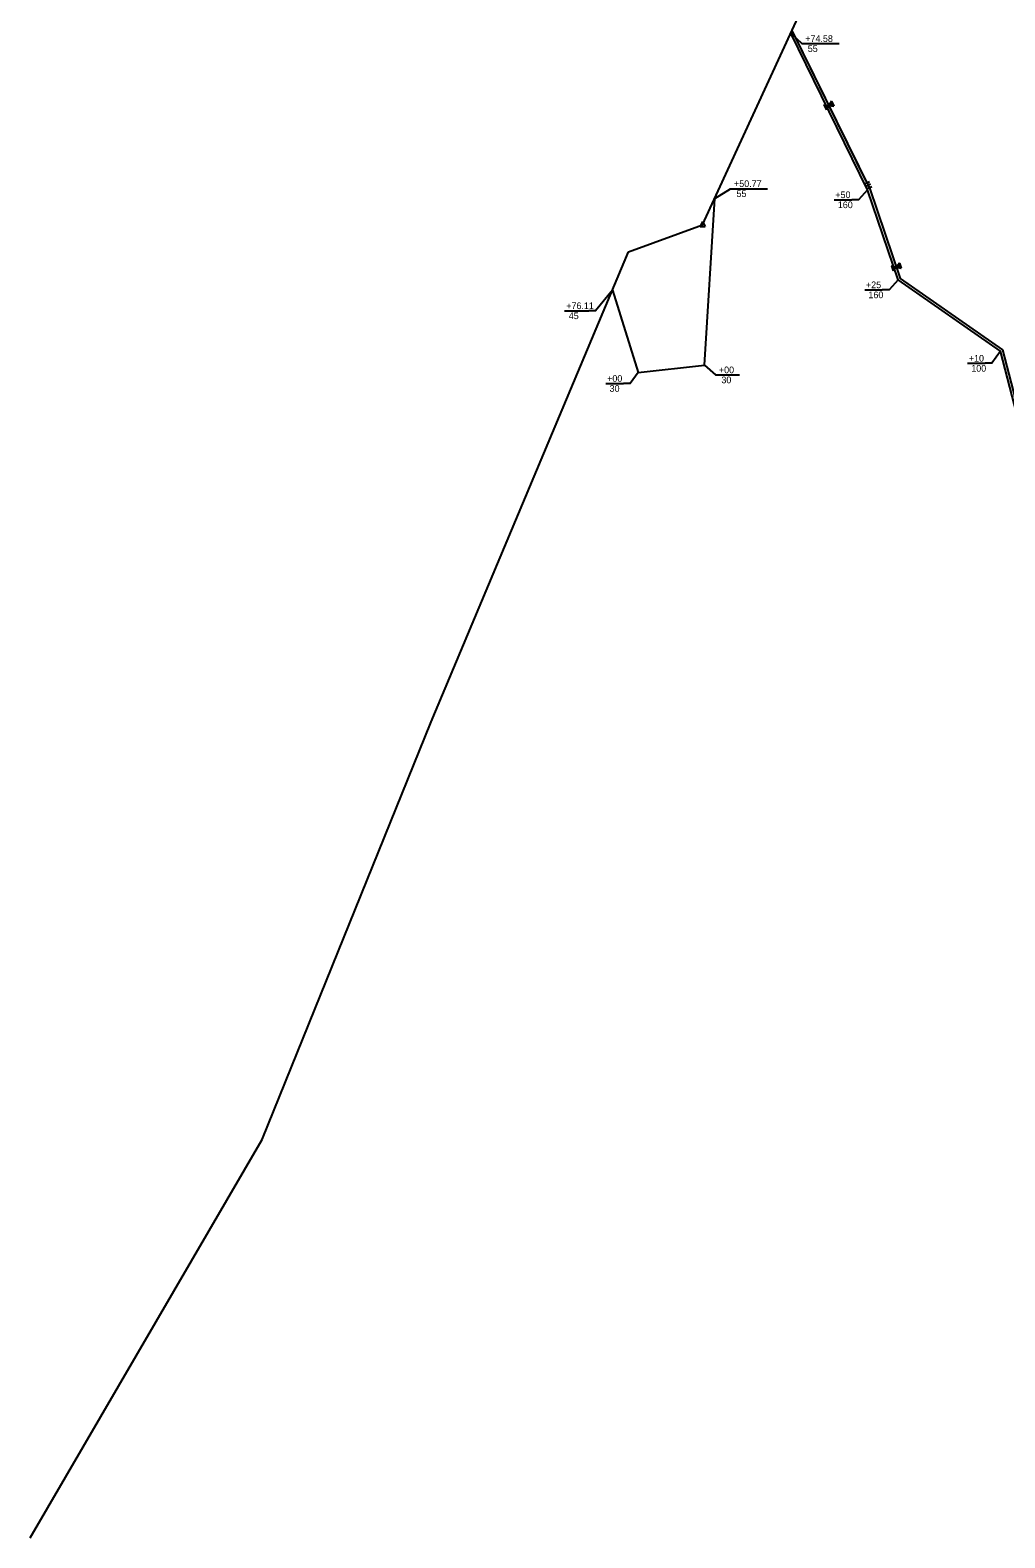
# Model space of a CAD drawing. Extents: x 979729 to 993523, y 1834148 to 1845433.
# Drawn here: x 979729 to 980605, y 1837989 to 1839343 of the extents above; entities that cross this region are included whole.
import ezdxf

# ---------------------------------------------------------------- set-up
doc = ezdxf.new("R2010")
doc.units = 0
for name, color, linetype in [('42', 7, 'Continuous'), ('51', 7, 'Continuous'), ('R_Draft', 7, 'Continuous'), ('S_EXIST_ROW', 7, 'Continuous')]:
    doc.layers.add(name, color=color, linetype=linetype)

msp = doc.modelspace()

# ---------------------------------------------------------------- linework, layer by layer
at = {"layer": '42'}
for p, q in [((980413.4, 1839343), (980483.3, 1839200.9)), ((980442.1, 1839276.2), (980442.1, 1839276.2)), ((980442.1, 1839276.2), (980446.5, 1839275.7)), ((980442.4, 1839276.2), (980442.2, 1839275.9)), ((980442.7, 1839276.1), (980442.4, 1839275.6)), ((980442.9, 1839276.1), (980442.5, 1839275.3)), ((980443.2, 1839276.1), (980442.6, 1839275.1)), ((980443.5, 1839276.1), (980442.8, 1839274.8)), ((980443.7, 1839276), (980442.9, 1839274.5)), ((980444, 1839275.9), (980443.1, 1839274.4)), ((980444.3, 1839275.9), (980443.2, 1839274)), ((980444.5, 1839275.9), (980443.3, 1839273.7)), ((980444.8, 1839275.9), (980443.4, 1839273.5)), ((980445.1, 1839275.8), (980443.6, 1839273.2)), ((980445.4, 1839275.8), (980443.7, 1839272.9)), ((980445.6, 1839275.7), (980443.8, 1839272.7)), ((980445.9, 1839275.7), (980444, 1839272.4)), ((980446.1, 1839275.6), (980444.1, 1839272.1)), ((980446.4, 1839275.6), (980444.2, 1839271.8)), ((980446.5, 1839275.7), (980444.3, 1839271.8)), ((980448.8, 1839279.5), (980446.5, 1839275.7)), ((980446.5, 1839275.7), (980451, 1839275.1)), ((980446.6, 1839275.7), (980451, 1839275.2)), ((980446.8, 1839276), (980450.8, 1839275.4)), ((980446.9, 1839276.2), (980450.7, 1839275.7)), ((980447, 1839276.4), (980450.6, 1839276)), ((980447.1, 1839276.7), (980450.4, 1839276.2)), ((980447.3, 1839276.9), (980450.3, 1839276.5)), ((980447.4, 1839277.1), (980450.2, 1839276.8)), ((980447.6, 1839277.4), (980450, 1839277)), ((980447.7, 1839277.6), (980449.9, 1839277.3)), ((980447.9, 1839277.8), (980449.6, 1839277.6)), ((980448, 1839278.1), (980449.6, 1839277.8)), ((980448.1, 1839278.3), (980449.5, 1839278.1)), ((980448.2, 1839278.5), (980449.4, 1839278.4)), ((980448.4, 1839278.8), (980449.2, 1839278.7)), ((980448.5, 1839279), (980449.1, 1839278.9)), ((980448.7, 1839279.2), (980449, 1839279.2)), ((980448.8, 1839279.5), (980448.8, 1839279.5)), ((980483, 1839207.2), (980478.5, 1839205)), ((980484.1, 1839205), (980479.6, 1839202.8)), ((980485.2, 1839202.7), (980480.7, 1839200.5)), ((980483.3, 1839200.9), (980510.6, 1839120.4)), ((980502.8, 1839131.8), (980502.8, 1839131.7)), ((980502.8, 1839131.8), (980507.1, 1839130.6)), ((980503.1, 1839131.7), (980502.9, 1839131.4)), ((980503.4, 1839131.6), (980503, 1839131.1)), ((980503.6, 1839131.5), (980503.1, 1839130.8)), ((980503.9, 1839131.5), (980503.2, 1839130.6)), ((980504.2, 1839131.4), (980503.3, 1839130.3)), ((980504.4, 1839131.3), (980503.4, 1839130)), ((980504.6, 1839131.2), (980503.6, 1839129.8)), ((980504.9, 1839131.2), (980503.6, 1839129.4)), ((980505.2, 1839131.1), (980503.7, 1839129.1)), ((980505.5, 1839131.1), (980503.8, 1839128.9)), ((980505.7, 1839130.9), (980503.9, 1839128.6)), ((980506, 1839130.9), (980504, 1839128.3)), ((980506.2, 1839130.8), (980504, 1839128)), ((980506.5, 1839130.8), (980504.1, 1839127.7)), ((980506.7, 1839130.7), (980504.2, 1839127.4)), ((980507, 1839130.6), (980504.3, 1839127.2)), ((980507.1, 1839130.6), (980504.4, 1839127.1)), ((980509.9, 1839134.2), (980507.1, 1839130.6)), ((980507.1, 1839130.6), (980511.5, 1839129.5)), ((980507.2, 1839130.7), (980511.4, 1839129.6)), ((980507.4, 1839130.9), (980511.3, 1839129.8)), ((980507.5, 1839131.1), (980511.2, 1839130.1)), ((980507.7, 1839131.3), (980511.2, 1839130.4)), ((980507.9, 1839131.6), (980511.1, 1839130.7)), ((980508.1, 1839131.8), (980511, 1839131)), ((980508.2, 1839132), (980510.9, 1839131.3)), ((980508.4, 1839132.2), (980510.8, 1839131.6)), ((980508.5, 1839132.4), (980510.7, 1839131.8)), ((980508.8, 1839132.8), (980510.5, 1839132.4)), ((980508.8, 1839132.6), (980510.4, 1839132.2)), ((980509, 1839133.1), (980510.4, 1839132.7)), ((980509.2, 1839133.3), (980510.3, 1839133)), ((980509.4, 1839133.5), (980510.2, 1839133.3)), ((980509.5, 1839133.7), (980510.1, 1839133.5)), ((980509.7, 1839133.9), (980510, 1839133.8)), ((980509.8, 1839134.1), (980509.9, 1839134.1)), ((980510.6, 1839120.4), (980602.5, 1839056.3)), ((980602.5, 1839056.3), (980666.5, 1838809.3))]:
    msp.add_line(p, q, dxfattribs=at)
for points in [[(980413.4, 1839343), (980479.6, 1839208.3)], [(980442.1, 1839276.2), (980444.3, 1839271.8)], [(980448.8, 1839279.5), (980451, 1839275.1)], [(980482.9, 1839201.6), (980483.3, 1839200.9), (980510.6, 1839120.4), (980566.1, 1839081.7)], [(980502.8, 1839131.8), (980504.4, 1839127.1)], [(980509.9, 1839134.2), (980511.5, 1839129.5)]]:
    msp.add_lwpolyline(points, dxfattribs=at)
at = {"layer": '51'}
for points in [[(980994.4, 1838500.8), (980946, 1838605.3), (980733.5, 1838767.7), (980664.8, 1838808), (980600.8, 1839055.1), (980508.9, 1839119.2), (980481.4, 1839200.1), (980412.4, 1839340.6)], [(980252.1, 1839109.9), (980275.2, 1839035.9), (980334.9, 1839042.4), (980344, 1839192.2)]]:
    msp.add_lwpolyline(points, dxfattribs=at)
at = {"layer": 'R_Draft'}
for p, q in [((980428.2, 1839331.3), (980455.7, 1839331.3)), ((980364.2, 1839201), (980391.3, 1839201)), ((980451.4, 1839191), (980467.2, 1839191)), ((980478.8, 1839110.1), (980494.6, 1839110.1)), ((980209, 1839091.3), (980231, 1839091.3)), ((980571.2, 1839044.1), (980587, 1839044.1)), ((980350.6, 1839033.7), (980366.4, 1839033.7)), ((980246.3, 1839026), (980262.1, 1839026))]:
    msp.add_line(p, q, dxfattribs=at)
for points in [[(980412.4, 1839340.6), (980422.2, 1839331.3), (980428.2, 1839331.3)], [(980344, 1839192.2), (980358.2, 1839201), (980364.2, 1839201)], [(980481.4, 1839200.1), (980473.2, 1839191), (980467.2, 1839191)], [(980252.1, 1839109.9), (980237, 1839091.3), (980231, 1839091.3)], [(980508.9, 1839119.2), (980500.6, 1839110.1), (980494.6, 1839110.1)], [(980334.9, 1839042.4), (980344.6, 1839033.7), (980350.6, 1839033.7)], [(980600.8, 1839055.1), (980593, 1839044.1), (980587, 1839044.1)], [(980275.2, 1839035.9), (980268.1, 1839026), (980262.1, 1839026)]]:
    msp.add_lwpolyline(points, dxfattribs=at)
at = {"layer": 'S_EXIST_ROW'}
for p, q in [((980333.1, 1839168.5), (980540.8, 1839619.6)), ((980266.6, 1839144.4), (980333.1, 1839168.5)), ((980333.1, 1839171.5), (980330.9, 1839167)), ((980330.9, 1839167), (980335.4, 1839167)), ((980333.1, 1839171.5), (980335.4, 1839167)), ((980333.1, 1839168.5), (980333.1, 1839168.5)), ((980089.2, 1838722.1), (980266.6, 1839144.4)), ((979937.4, 1838346.7), (980089.2, 1838722.1)), ((979729.1, 1837988.9), (979937.4, 1838346.7))]:
    msp.add_line(p, q, dxfattribs=at)
for radius in [0.0768, 0.0384]:
    msp.add_circle((980333.1, 1839168.5), radius, dxfattribs=at)

# ---------------------------------------------------------------- texts
at = {"layer": 'R_Draft'}
for s, p in [('+74.58', (980425.4, 1839332.8)), (' 55', (980425.4, 1839323.8)), ('+50.77', (980361.4, 1839202.5)), (' 55', (980361.4, 1839193.5)), ('+50', (980452.4, 1839192.5)), (' 160', (980452.4, 1839183.5)), ('+25', (980479.9, 1839111.6)), ('+76.11', (980210.7, 1839092.8)), (' 160', (980479.9, 1839102.6)), (' 45', (980210.7, 1839083.8)), ('+10', (980572.3, 1839045.6)), (' 100', (980572.3, 1839036.6)), ('+00', (980247.4, 1839027.5)), ('+00', (980347.8, 1839035.2)), (' 30', (980347.8, 1839026.2)), (' 30', (980247.4, 1839018.5))]:
    msp.add_text(s, height=6, rotation=360, dxfattribs=at).set_placement(p)

doc.saveas('drawing.dxf')
